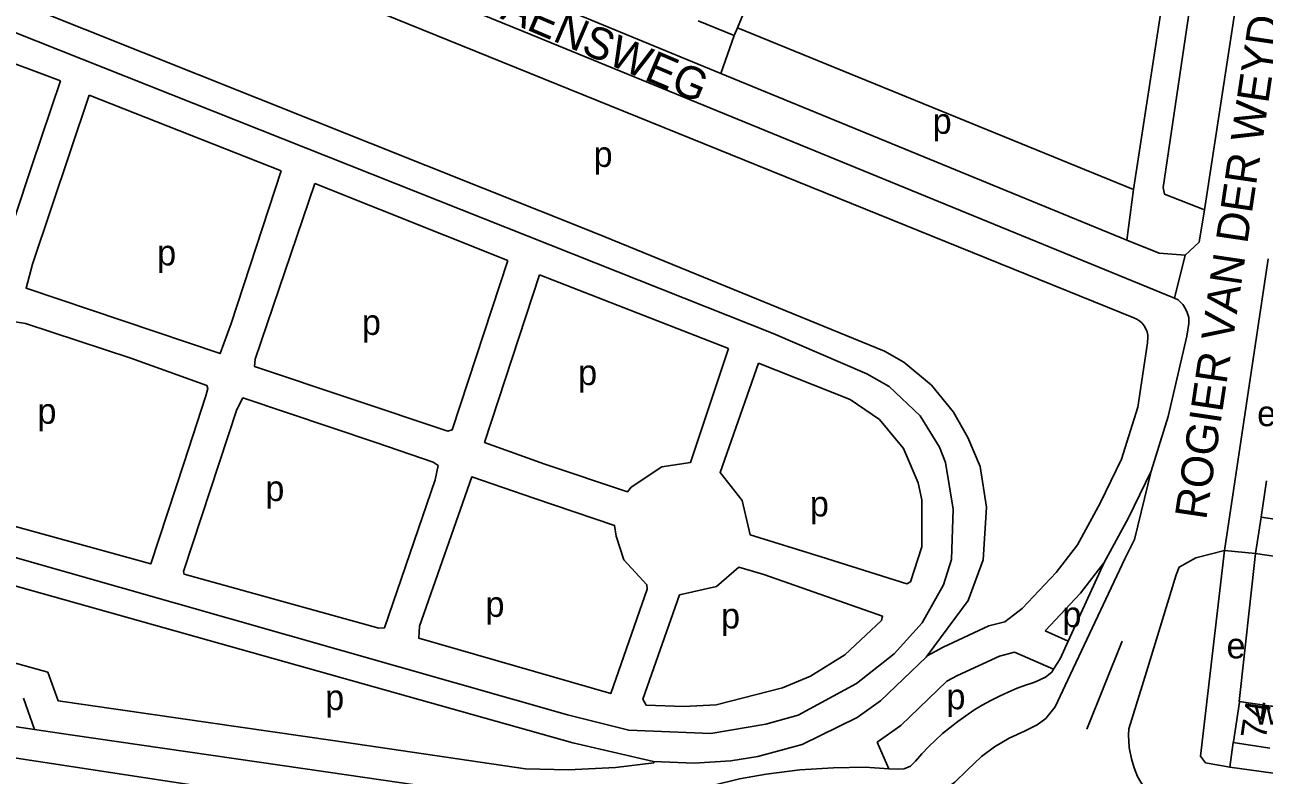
# Model space of a CAD drawing. Extents: x 163012 to 165277, y 382513 to 383987.
# Drawn here: x 163538.9 to 163733.4, y 382977.2 to 383095.1 of the extents above; entities that cross this region are included whole.
import ezdxf

# ---------------------------------------------------------------- set-up
doc = ezdxf.new("R2010")
doc.units = 0
for name, color, linetype in [('BLT_Basislijn', 7, 'Continuous'), ('BLT_Bebouwing', 7, 'Continuous'), ('BLT_Centroide', 7, 'Continuous'), ('BLT_Huisnummer', 7, 'Continuous'), ('BLT_Onderverdeling_panden', 7, 'Continuous'), ('BLT_Straatnaam', 7, 'Continuous'), ('BLT_Vlakafsluiter', 7, 'Continuous')]:
    doc.layers.add(name, color=color, linetype=linetype)

msp = doc.modelspace()

# ---------------------------------------------------------------- linework, layer by layer
at = {"layer": 'BLT_Basislijn'}
for p, q in [((163737.55, 383153.8), (163724.03, 383065.99)), ((163556.14, 383118.81), (163617.19, 383094.03)), ((163712.98, 383049.04), (163546.61, 383116.48)), ((163719.24, 383110.34), (163712.93, 383069.21)), ((163712.93, 383069.21), (163650.77, 383094.61)), ((163719.36, 383052.16), (163617.19, 383094.03)), ((163648.13, 383087.42), (163650.26, 383093.36)), ((163711.84, 383061.24), (163648.13, 383087.42)), ((163540.04, 383073.05), (163544.52, 383086.28)), ((163549.02, 383084.04), (163579.13, 383072.12)), ((163579.13, 383072.12), (163571.31, 383048.14)), ((163604.89, 383061.99), (163584.44, 383070.12)), ((163712.93, 383069.21), (163711.84, 383061.24)), ((163614.72, 383058.07), (163604.89, 383061.99)), ((163619.7, 383055.8), (163649.32, 383044.24)), ((163715.08, 383045.11), (163713.6, 383035.04)), ((163732.08, 383012.05), (163727.17, 383012.54)), ((163729.51, 382988.8), (163732.08, 383012.05)), ((163699.02, 382999.92), (163702.67, 382998.3)), ((163694.24, 382996.57), (163700.34, 382993.86)), ((163542.53, 382993.44), (163544.15, 382988.9)), ((163538.69, 382989.32), (163540.44, 382984.41)), ((163511.39, 382988.75), (163540.44, 382984.41)), ((163500, 382985.64), (163617.67, 382967.74)), ((163540.44, 382984.41), (163546.05, 382983.57)), ((163674.51, 382978.26), (163672.68, 382982.4)), ((163728.05, 382978.52), (163728.53, 382982.35)), ((163728.05, 382978.52), (163767.9, 382972.83))]:
    msp.add_line(p, q, dxfattribs=at)
for points in [[(163637.57, 382979.41), (163624.92, 382982.3), (163435.77, 383035.53), (163435.1, 383036.27), (163382.56, 383146.29), (163375.53, 383161.81), (163374.62, 383166.05), (163374.78, 383171.21), (163375.21, 383173.28), (163377.45, 383178.55), (163380.22, 383182.3), (163398.21, 383196.8)], [(163737.55, 383153.8), (163730.58, 383154.54), (163730.22, 383154.47), (163729.85, 383152.69), (163717.55, 383069.54), (163717.76, 383068.49), (163724.03, 383065.99)], [(163554.64, 383126.39), (163578.32, 383116.28), (163648.13, 383087.42)], [(163530.49, 383101.51), (163628.79, 383062.23), (163673.84, 383043.82), (163676.87, 383042.07), (163681.18, 383038.49), (163684.68, 383034.25), (163686.91, 383030.27), (163688.82, 383025.72), (163689.82, 383019.32), (163689.3, 383011.06), (163686.97, 383004.69), (163680.5, 382995.96)], [(163526.77, 383098.05), (163656.33, 383046.6), (163671.04, 383040.26), (163674.57, 383038.25), (163679.42, 383033.69), (163682.45, 383028.75), (163683.4, 383026.36), (163684.59, 383019), (163684.36, 383011.12), (163683.08, 383007.14), (163679.74, 383001.18), (163675.34, 382996.3), (163669.45, 382991.61), (163660.3, 382986.68), (163655.21, 382985.23), (163646.59, 382983.81), (163633.68, 382984.29), (163624.06, 382986.71), (163439.43, 383039.32)], [(163544.52, 383086.28), (163532.97, 383090.58), (163527.08, 383086.28), (163523.23, 383084.91), (163517.58, 383083.73), (163508.75, 383084.25), (163502.7, 383066.29), (163523.21, 383059.12), (163533.23, 383055.79), (163533.87, 383055.79), (163534.57, 383056.64), (163540.04, 383073.05)], [(163571.31, 383048.14), (163569.56, 383043.44), (163539.1, 383053.72), (163540.09, 383057.47), (163549.02, 383084.04)], [(163584.44, 383070.12), (163575.04, 383042.55), (163574.96, 383041.39), (163605.28, 383031.27), (163605.96, 383031.46), (163614.72, 383058.07)], [(163724.03, 383065.99), (163723.24, 383060.94), (163721.01, 383058.9)], [(163721.01, 383058.9), (163716.93, 383059.21), (163711.84, 383061.24)], [(163415.69, 383057.61), (163431.52, 383024.22), (163542.53, 382993.44)], [(163727.17, 383012.54), (163734.01, 383057.97), (163734.06, 383058.34)], [(163620.52, 383026.05), (163611.06, 383029.48), (163619.7, 383055.8)], [(163721.3, 383046.19), (163721.61, 383048.15), (163721.57, 383049.09), (163721.34, 383049.91), (163721.02, 383050.58), (163720.64, 383051.13), (163720.24, 383051.55), (163719.9, 383051.87), (163719.36, 383052.16)], [(163563.85, 383026.17), (163567.31, 383036.83), (163567.63, 383037.95), (163567.47, 383038.43), (163555.55, 383042.73), (163539, 383048.17), (163537.37, 383048.4), (163527.49, 383019.03), (163558.66, 383010.42), (163563.85, 383026.17)], [(163712.98, 383049.04), (163713.45, 383048.82), (163713.88, 383048.53), (163714.27, 383048.19), (163714.59, 383047.78), (163714.85, 383047.34), (163715.03, 383046.85), (163715.14, 383046.35), (163715.17, 383045.83), (163715.12, 383045.32), (163715.08, 383045.11)], [(163718.37, 383033.55), (163721.3, 383046.19)], [(163649.32, 383044.24), (163643.4, 383026.36), (163638.88, 383025.68), (163634.08, 383022.45), (163633.48, 383021.73), (163620.52, 383026.05)], [(163654.07, 383041.91), (163648.02, 383024.77), (163651.47, 383020.35), (163652.72, 383015), (163663.88, 383011.5)], [(163663.88, 383011.5), (163677.35, 383007.27), (163677.92, 383007.62), (163679.7, 383013.09), (163679.68, 383020.49), (163679.11, 383023.15), (163676.79, 383028.55), (163673.04, 383033.1), (163668.42, 383036.24), (163654.07, 383041.91)], [(163593.99, 383029.48), (163573.13, 383036.48), (163572.17, 383034.65), (163563.82, 383009.21), (163563.9, 383008.79), (163594.49, 383000.31), (163595.38, 383000.38), (163603.33, 383023.61), (163603.8, 383025.85), (163603.01, 383026.39), (163593.99, 383029.48)], [(163680.5, 382995.96), (163683.02, 382997.36), (163690.18, 383000.67), (163692.73, 383001.34), (163695.45, 383003.42), (163700.76, 383009.06), (163704.11, 383013.39), (163707.67, 383019.93), (163711.04, 383026.85), (163713.6, 383035.04)], [(163715.7, 383025), (163718.37, 383033.55)], [(163715.7, 383025), (163713.09, 383014.24), (163711.54, 383011.23), (163702.58, 382992.19), (163700.61, 382987.96), (163699.14, 382986.16), (163697.8, 382985.14), (163695.8, 382984.14), (163693.37, 382983.05), (163691.09, 382981.7), (163689.06, 382980.17), (163686.82, 382978.05), (163684.89, 382976.15), (163682.7, 382974.56), (163680.46, 382973.69)], [(163708.31, 383010.65), (163712.11, 383017.64), (163715.7, 383025)], [(163618.81, 383020.76), (163609.05, 383024.06), (163600.86, 383000.64), (163600.74, 382998.73), (163630.86, 382990.06), (163636.59, 383006.44), (163636.53, 383007.14), (163632.91, 383011.05), (163631.71, 383014.77), (163631.46, 383016.47), (163618.81, 383020.76)], [(163728.38, 382969.07), (163725.47, 382969.71), (163719.89, 382970.91), (163718.09, 382971.84), (163716.52, 382973.02), (163715.11, 382974.57), (163714.04, 382976.12), (163713.56, 382977.05), (163713, 382978.37), (163712.57, 382979.81), (163712.24, 382981.61), (163712.13, 382983.5), (163712.17, 382984.54), (163714.95, 382993.47), (163719.59, 383008.68), (163720.08, 383009.91), (163722.67, 383011.39), (163727.17, 383012.54)], [(163727.17, 383012.54), (163723.4, 382980.2), (163724.2, 382979.18), (163728.05, 382978.52)], [(163699.02, 382999.92), (163704.57, 383005.81), (163708.31, 383010.65)], [(163708.31, 383010.65), (163702.67, 382998.3)], [(163654.88, 383008.77), (163673.52, 383002.2), (163673.34, 383001.54), (163667.62, 382996.15), (163662.21, 382992.8), (163657.81, 382990.94), (163647.39, 382988.27), (163642.35, 382988.04), (163636.44, 382988.23), (163635.91, 382989.17), (163641.65, 383005.54), (163647.48, 383006.85), (163650.99, 383009.9), (163654.88, 383008.77)], [(163702.67, 382998.3), (163701.4, 382995.51), (163700.34, 382993.86)], [(163705.6, 382984.47), (163711.12, 382998.27)], [(163680.5, 382995.96), (163680.36, 382995.76), (163673.19, 382988.91), (163669.54, 382986.3), (163660.93, 382982.06), (163653.93, 382980.18), (163649.71, 382979.51), (163643.98, 382979.11), (163637.57, 382979.41)], [(163683.63, 382991.98), (163685.29, 382992.9), (163691.88, 382995.95), (163694.24, 382996.57)], [(163700.34, 382993.86), (163700.07, 382993.42), (163699.11, 382992.61), (163697.52, 382991.88), (163696.81, 382991.65)], [(163683.63, 382991.98), (163676.39, 382985.05), (163672.68, 382982.4)], [(163696.81, 382991.65), (163696.09, 382991.41), (163694.67, 382990.88), (163693.26, 382990.3), (163691.87, 382989.66), (163690.51, 382988.97), (163689.17, 382988.23), (163687.86, 382987.43), (163686.58, 382986.58), (163685.33, 382985.69), (163684.12, 382984.75), (163682.95, 382983.76), (163681.82, 382982.74), (163680.74, 382981.67), (163679.7, 382980.57), (163678.7, 382979.44), (163677.93, 382978.67), (163676.94, 382978.23), (163675.88, 382978.18), (163674.51, 382978.26)], [(163637.57, 382979.41), (163637.6, 382979.16), (163631.63, 382978.45), (163624.25, 382978.08), (163617.51, 382978.24), (163587.23, 382982.66), (163544.15, 382988.9)], [(163674.51, 382978.26), (163670.8, 382978.49), (163665.8, 382978.41), (163660.54, 382978.07), (163655.27, 382977.41), (163651.08, 382976.65), (163647.02, 382975.68), (163641.76, 382974.62), (163632.05, 382973.46), (163624.32, 382973.08), (163617.09, 382973.25), (163586.51, 382977.71), (163546.05, 382983.57)]]:
    msp.add_lwpolyline(points, dxfattribs=at)
at = {"layer": 'BLT_Bebouwing'}
for p, q in [((163644.59, 383095.68), (163650.26, 383093.36)), ((163650.26, 383093.36), (163650.77, 383094.61)), ((163733.77, 383023.46), (163732.93, 383017.75)), ((163732.93, 383017.75), (163732.08, 383012.05)), ((163734.28, 382981.5), (163728.53, 382982.35))]:
    msp.add_line(p, q, dxfattribs=at)
for points in [[(163650.77, 383094.61), (163652.15, 383097.98), (163654.41, 383103.48)], [(163732.08, 383012.05), (163737.03, 383011.31), (163742.81, 383010.46)], [(163728.53, 382982.35), (163728.6, 382982.47), (163729.52, 382988.7), (163729.51, 382988.8)], [(163729.51, 382988.8), (163734.53, 382988.08), (163734.68, 382988.06), (163735.24, 382987.97)]]:
    msp.add_lwpolyline(points, dxfattribs=at)
at = {"layer": 'BLT_Onderverdeling_panden'}
msp.add_line((163739.34, 383016.8), (163732.93, 383017.75), dxfattribs=at)
at = {"layer": 'BLT_Vlakafsluiter'}
msp.add_line((163719.36, 383052.16), (163721.01, 383058.9), dxfattribs=at)

# ---------------------------------------------------------------- texts
at = {"layer": 'BLT_Centroide'}
for s, p in [('p', (163681.4, 383077.95)), ('p', (163628.18, 383072.75)), ('p', (163559.68, 383057.29)), ('p', (163591.81, 383046.37)), ('p', (163625.75, 383038.49)), ('p', (163540.89, 383032.42)), ('e', (163732.32, 383032.04)), ('p', (163576.66, 383020.29)), ('p', (163662.12, 383017.86)), ('p', (163611.21, 383002.1)), ('p', (163648.18, 383000.28)), ('p', (163701.76, 383000.48)), ('e', (163727.51, 382995.58)), ('p', (163586.05, 382987.46)), ('p', (163683.56, 382987.59)), ('w', (163731.89, 382985.16))]:
    msp.add_text(s, height=4, dxfattribs=at).set_placement(p)
at = {"layer": 'BLT_Huisnummer'}
msp.add_text('74', height=4, rotation=81.5997, dxfattribs=at).set_placement((163733.65, 382982.72))
at = {"layer": 'BLT_Straatnaam'}
for s, rotation, p in [('ROGIER VAN DER WEYDENSTRAAT', 81.5474, (163724.32, 383017.21)), ('JACOB JORDAENSWEG', 336.9433, (163574.4, 383112.7))]:
    msp.add_text(s, height=5, rotation=rotation, dxfattribs=at).set_placement(p)

doc.saveas('drawing.dxf')
